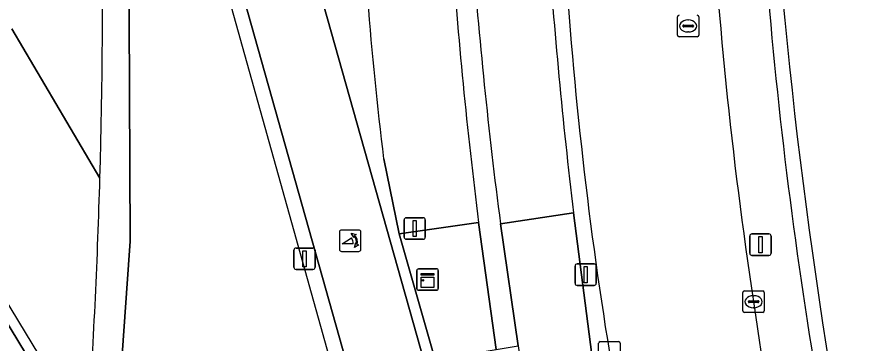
# Model space of a CAD drawing. Extents: x 155018 to 156648, y 383979 to 385733.
# Drawn here: x 156019.7 to 156058.91, y 384643.14 to 384658.35 of the extents above; entities that cross this region are included whole.
import ezdxf

# ---------------------------------------------------------------- set-up
doc = ezdxf.new("R2010")
doc.units = 0
for name, color, linetype in [('IMGEO_Berm_groen', 7, 'Continuous'), ('IMGEO_Fietspad_gesloten', 7, 'Continuous'), ('IMGEO_Fietspad_open', 7, 'Continuous'), ('IMGEO_Groenvoorziening', 7, 'Continuous'), ('IMGEO_Hek', 7, 'Continuous'), ('IMGEO_Kast', 7, 'Continuous'), ('IMGEO_Kolk', 7, 'Continuous'), ('IMGEO_Lichtmast', 7, 'Continuous'), ('IMGEO_OVBaan_gesloten', 7, 'Continuous'), ('IMGEO_Poller', 7, 'Continuous'), ('IMGEO_Rijbaan_lokaal_gesloten', 7, 'Continuous'), ('IMGEO_Rijbaan_regionaal_gesloten', 7, 'Continuous'), ('IMGEO_Rioolput', 7, 'Continuous'), ('IMGEO_Tunneldeel', 7, 'Continuous'), ('IMGEO_Verkeersregelinstallatiepaal', 7, 'Continuous'), ('IMGEO_Voetpad_gesloten', 7, 'Continuous'), ('IMGEO_Voetpad_open', 7, 'Continuous')]:
    doc.layers.add(name, color=color, linetype=linetype)

msp = doc.modelspace()

# ---------------------------------------------------------------- linework, layer by layer
at = {"layer": 'IMGEO_Berm_groen'}
for points in [[(156020.49, 384701.91), (156020.708, 384699.461), (156021.256, 384699.576), (156027.462, 384681.029), (156031.378, 384668.186), (156038.681, 384642.283), (156039.185, 384642.367), (156037.514, 384648.23), (156036.793, 384651.732)], [(156023.715, 384625.86), (156024.228, 384630.503), (156028.105, 384635.192), (156024.151, 384636.208), (156024.981, 384647.894), (156024.915, 384661.866)], [(156045.632, 384649.221), (156046.489, 384642.592)]]:
    msp.add_lwpolyline(points, dxfattribs=at)
for centre, radius, start, end in [((155720.147, 384659.476), 303.544, 358.36795, 3.29936), ((156304.656, 384682.131), 250.316, 183.7343, 191.74913), ((156267.692, 384677.217), 213.726, 183.12518, 188.55291), ((156323.544, 384681.758), 279.81, 184.063, 186.67769), ((156234.51, 384673.082), 189.646, 183.36184, 189.21663), ((156177.673, 384669.575), 142.006, 184.21679, 187.21819), ((155719.252, 384659.51), 304.44, 356.26755, 358.36634), ((156271.445, 384676.7), 217.363, 188.27097, 193.63269)]:
    msp.add_arc(centre, radius, start, end, dxfattribs=at)
at = {"layer": 'IMGEO_Fietspad_gesloten'}
for points in [[(156028.403, 384628.964), (156028.327, 384629.09), (156028.131, 384629.418), (156027.423, 384630.599), (156022.919, 384638.033), (156019.083, 384644.365), (156018.59, 384645.179), (156016.551, 384648.545), (156015.103, 384650.934), (156014.397, 384652.099), (156014.132, 384652.538)], [(156042.236, 384648.703), (156045.632, 384649.221)]]:
    msp.add_lwpolyline(points, dxfattribs=at)
for centre, radius, start, end in [((156323.544, 384681.758), 279.81, 184.063, 186.67769), ((156278.162, 384679.431), 237.919, 184.27741, 187.42073)]:
    msp.add_arc(centre, radius, start, end, dxfattribs=at)
at = {"layer": 'IMGEO_Fietspad_open'}
msp.add_lwpolyline([(156046.489, 384642.592), (156045.632, 384649.221), (156042.236, 384648.703), (156043.059, 384643.012), (156043.187, 384642.124)], dxfattribs=at)
at = {"layer": 'IMGEO_Groenvoorziening'}
for points in [[(156028.116, 384666.901), (156026.109, 384673.847), (156024.682, 384673.223), (156024.915, 384661.866), (156024.981, 384647.894), (156024.151, 384636.208), (156028.105, 384635.192), (156024.228, 384630.503), (156023.715, 384625.86)], [(156038.705, 384625.184), (156039.453, 384623.917), (156040.312, 384622.174), (156046.585, 384599.357), (156048.473, 384592.812), (156049.764, 384593.226), (156042.109, 384617.505), (156040.701, 384622.21), (156028.116, 384666.901)], [(156036.793, 384651.732), (156037.514, 384648.23), (156041.216, 384648.757)], [(156041.216, 384648.757), (156042.031, 384642.841), (156043.059, 384643.012), (156042.236, 384648.703)]]:
    msp.add_lwpolyline(points, dxfattribs=at)
msp.add_lwpolyline([(156041.216, 384648.757), (156037.514, 384648.23), (156039.185, 384642.367), (156042.031, 384642.841)], close=True, dxfattribs=at)
for centre, radius, start, end in [((156304.656, 384682.131), 250.316, 183.7343, 191.74913), ((156281.236, 384678.805), 241.894, 184.05491, 187.13568), ((156281.236, 384678.805), 241.894, 184.05491, 187.13568), ((156278.162, 384679.431), 237.919, 184.27741, 187.42073), ((156177.673, 384669.575), 142.006, 184.21679, 187.21819)]:
    msp.add_arc(centre, radius, start, end, dxfattribs=at)
at = {"layer": 'IMGEO_Hek'}
msp.add_lwpolyline([(156039.453, 384623.917), (156024, 384679.195)], dxfattribs=at)
at = {"layer": 'IMGEO_Kast'}
for p, q in [((156038.413, 384646.604), (156039.254, 384646.604)), ((156039.254, 384646.604), (156038.413, 384646.604)), ((156038.338, 384645.679), (156038.338, 384646.52)), ((156038.338, 384646.52), (156038.338, 384645.679)), ((156039.338, 384646.529), (156039.338, 384645.688)), ((156039.338, 384645.688), (156039.338, 384646.529)), ((156039.263, 384645.604), (156038.422, 384645.604)), ((156038.422, 384645.604), (156039.263, 384645.604))]:
    msp.add_line(p, q, dxfattribs=at)
for points in [[(156038.533, 384646.394), (156039.133, 384646.394), (156039.133, 384646.309), (156038.533, 384646.309), (156038.533, 384646.394)], [(156038.533, 384646.219), (156039.133, 384646.219), (156039.133, 384645.73), (156038.533, 384645.73), (156038.533, 384646.219)]]:
    msp.add_lwpolyline(points, dxfattribs=at)
msp.add_circle((156038.617, 384646.068), 0.0377, dxfattribs=at)
for centre, start, end in [((156038.416, 384646.526), 92.4484, 184.2845), ((156038.416, 384646.526), 92.4484, 184.2845), ((156039.26, 384646.526), 2.4484, 94.2845), ((156039.26, 384646.526), 2.4484, 94.2845), ((156038.416, 384645.682), 182.4484, 274.2845), ((156038.416, 384645.682), 182.4484, 274.2845), ((156039.26, 384645.682), 272.4484, 4.2845), ((156039.26, 384645.682), 272.4484, 4.2845)]:
    msp.add_arc(centre, 0.0779, start, end, dxfattribs=at)
at = {"layer": 'IMGEO_Kolk'}
for p, q in [((156053.531, 384644.646), (156053.531, 384645.498)), ((156053.606, 384645.572), (156054.458, 384645.572)), ((156054.532, 384645.498), (156054.532, 384644.646)), ((156053.79, 384645.066), (156053.79, 384645.078)), ((156054.228, 384645.029), (156053.83, 384645.029)), ((156053.833, 384645.115), (156054.231, 384645.115)), ((156054.019, 384645.352), (156054.044, 384645.352)), ((156054.274, 384645.078), (156054.274, 384645.066)), ((156054.458, 384644.572), (156053.606, 384644.572)), ((156054.042, 384644.792), (156054.017, 384644.792)), ((156046.812, 384642.287), (156046.812, 384643.139)), ((156046.887, 384643.213), (156047.739, 384643.213)), ((156047.813, 384643.139), (156047.813, 384642.287))]:
    msp.add_line(p, q, dxfattribs=at)
for points in [[(156053.531, 384644.646), (156053.531, 384645.498)], [(156053.606, 384645.572), (156054.458, 384645.572)], [(156054.532, 384645.498), (156054.532, 384644.646)], [(156054.458, 384644.572), (156053.606, 384644.572)], [(156046.812, 384642.287), (156046.812, 384643.139)], [(156046.887, 384643.213), (156047.739, 384643.213)], [(156047.813, 384643.139), (156047.813, 384642.287)]]:
    msp.add_lwpolyline(points, dxfattribs=at)
for centre, radius, start, end in [((156053.608, 384645.496), 0.0765, 91.552, 178.448), ((156053.608, 384645.496), 0.0765, 91.552, 178.448), ((156054.456, 384645.496), 0.0765, 1.552, 88.448), ((156054.456, 384645.496), 0.0765, 1.552, 88.448), ((156053.83, 384645.075), 0.0403, 85.8775, 175.7526), ((156053.827, 384645.065), 0.0366, 178.938, 274.7102), ((156054.231, 384645.072), 0.043, 264.8664, 352.4533), ((156054.235, 384645.077), 0.0386, 1.7309, 96.639), ((156053.608, 384644.648), 0.0765, 181.552, 268.448), ((156053.608, 384644.648), 0.0765, 181.552, 268.448), ((156054.456, 384644.648), 0.0765, 271.552, 358.448), ((156054.456, 384644.648), 0.0765, 271.552, 358.448), ((156046.889, 384643.137), 0.0765, 91.552, 178.448), ((156046.889, 384643.137), 0.0765, 91.552, 178.448), ((156047.737, 384643.137), 0.0765, 1.552, 88.448), ((156047.737, 384643.137), 0.0765, 1.552, 88.448)]:
    msp.add_arc(centre, radius, start, end, dxfattribs=at)
for centre, major_axis, ratio, start_param, end_param in [((156054.018, 384645.072), (-0.387, 0.002), 0.722429, 4.712389, 7.853982), ((156054.043, 384645.072), (-0.39, 0.002), 0.717154, 1.570796, 4.712389)]:
    msp.add_ellipse(centre, major_axis=major_axis, ratio=ratio, start_param=start_param, end_param=end_param, dxfattribs=at)
at = {"layer": 'IMGEO_Lichtmast'}
for p, q in [((156053.856, 384647.33), (156053.856, 384648.13)), ((156053.856, 384648.13), (156053.856, 384647.33)), ((156053.956, 384648.23), (156054.746, 384648.23)), ((156054.746, 384648.23), (156053.956, 384648.23)), ((156054.846, 384648.13), (156054.846, 384647.33)), ((156054.846, 384647.33), (156054.846, 384648.13)), ((156054.746, 384647.23), (156053.956, 384647.23)), ((156053.956, 384647.23), (156054.746, 384647.23)), ((156045.711, 384645.933), (156045.711, 384646.733)), ((156045.711, 384646.733), (156045.711, 384645.933)), ((156045.811, 384646.833), (156046.601, 384646.833)), ((156046.601, 384646.833), (156045.811, 384646.833)), ((156046.701, 384646.733), (156046.701, 384645.933)), ((156046.701, 384645.933), (156046.701, 384646.733)), ((156046.601, 384645.833), (156045.811, 384645.833)), ((156045.811, 384645.833), (156046.601, 384645.833))]:
    msp.add_line(p, q, dxfattribs=at)
for points in [[(156054.276, 384648.105), (156054.426, 384648.105), (156054.426, 384647.355), (156054.276, 384647.355), (156054.276, 384648.105)], [(156046.131, 384646.708), (156046.281, 384646.708), (156046.281, 384645.958), (156046.131, 384645.958), (156046.131, 384646.708)]]:
    msp.add_lwpolyline(points, dxfattribs=at)
for centre, start, end in [((156053.956, 384648.13), 90, 180), ((156053.956, 384648.13), 90, 180), ((156054.746, 384648.13), 0, 90), ((156054.746, 384648.13), 360, 90), ((156053.956, 384647.33), 180, 270), ((156053.956, 384647.33), 180, 270), ((156054.746, 384647.33), 270, 0), ((156054.746, 384647.33), 270, 0), ((156045.811, 384646.733), 90, 180), ((156045.811, 384646.733), 90, 180), ((156046.601, 384646.733), 0, 90), ((156046.601, 384646.733), 360, 90), ((156045.811, 384645.933), 180, 270), ((156045.811, 384645.933), 180, 270), ((156046.601, 384645.933), 270, 0), ((156046.601, 384645.933), 270, 0)]:
    msp.add_arc(centre, 0.1, start, end, dxfattribs=at)
at = {"layer": 'IMGEO_OVBaan_gesloten'}
for centre, radius, start, end in [((156257.554, 384676.057), 205.868, 182.9536, 188.65523), ((156234.51, 384673.082), 189.646, 183.36184, 189.21663), ((156250.135, 384672.281), 197.983, 187.89814, 193.81959)]:
    msp.add_arc(centre, radius, start, end, dxfattribs=at)
at = {"layer": 'IMGEO_Poller'}
for p, q in [((156034.735, 384648.317), (156034.735, 384647.51)), ((156034.735, 384648.317), (156034.735, 384647.51)), ((156035.637, 384648.412), (156034.829, 384648.412)), ((156035.637, 384648.412), (156034.829, 384648.412)), ((156035.731, 384647.51), (156035.731, 384648.317)), ((156035.731, 384647.51), (156035.731, 384648.317)), ((156034.829, 384647.415), (156035.637, 384647.415)), ((156034.829, 384647.415), (156035.637, 384647.415))]:
    msp.add_line(p, q, dxfattribs=at)
for points in [[(156035.414, 384648.141), (156035.402, 384648.068), (156035.277, 384648.273)], [(156035.277, 384648.273), (156035.508, 384648.207), (156035.437, 384648.175)], [(156035.37, 384647.768), (156034.857, 384647.768), (156035.287, 384648.043)], [(156035.43, 384647.596), (156035.496, 384647.827), (156035.526, 384647.759)], [(156035.562, 384647.732), (156035.634, 384647.721), (156035.43, 384647.596)]]:
    msp.add_lwpolyline(points, dxfattribs=at)
for centre, radius, start, end in [((156034.829, 384648.317), 0.0946, 90, 180), ((156034.829, 384648.317), 0.0946, 90, 180), ((156035.056, 384647.828), 0.476, 351.7527, 41.1691), ((156035.056, 384647.828), 0.516, 349.3569, 42.2912), ((156035.637, 384648.317), 0.0946, 0, 90), ((156035.637, 384648.317), 0.0946, 0, 90), ((156035.042, 384647.818), 0.332, 351.3247, 42.4854), ((156034.829, 384647.51), 0.0946, 180, 270), ((156034.829, 384647.51), 0.0946, 180, 270), ((156035.637, 384647.51), 0.0946, 270, 0), ((156035.637, 384647.51), 0.0946, 270, 0)]:
    msp.add_arc(centre, radius, start, end, dxfattribs=at)
at = {"layer": 'IMGEO_Rijbaan_lokaal_gesloten'}
for points in [[(156027.462, 384681.029), (156021.256, 384699.576), (156020.708, 384699.461), (156020.943, 384696.818), (156022.691, 384683.243), (156023.024, 384683.369), (156025.677, 384675.34), (156026.109, 384673.847), (156028.116, 384666.901), (156040.701, 384622.21), (156042.109, 384617.505), (156049.764, 384593.226), (156050.137, 384592.042), (156050.325, 384591.508)], [(156053.51, 384593.359), (156053.174, 384594.383), (156048.699, 384608.037), (156043.926, 384623.68), (156038.681, 384642.283), (156031.378, 384668.186), (156027.462, 384681.029)]]:
    msp.add_lwpolyline(points, dxfattribs=at)
at = {"layer": 'IMGEO_Rijbaan_regionaal_gesloten'}
for points in [[(156023.568, 384650.831), (156019.458, 384657.795)], [(156019.458, 384657.795), (156023.568, 384650.831)]]:
    msp.add_lwpolyline(points, dxfattribs=at)
for centre, radius, start, end in [((155720.147, 384659.476), 303.544, 358.36795, 3.29936), ((155719.252, 384659.51), 304.44, 356.26755, 358.36634)]:
    msp.add_arc(centre, radius, start, end, dxfattribs=at)
at = {"layer": 'IMGEO_Rioolput'}
for p, q in [((156050.482, 384657.499), (156050.482, 384658.351)), ((156051.483, 384658.351), (156051.483, 384657.499)), ((156050.741, 384657.919), (156050.741, 384657.931)), ((156050.784, 384657.968), (156051.182, 384657.968)), ((156050.97, 384658.205), (156050.995, 384658.205)), ((156051.225, 384657.931), (156051.225, 384657.919)), ((156051.179, 384657.882), (156050.781, 384657.882)), ((156050.993, 384657.645), (156050.968, 384657.645)), ((156051.409, 384657.425), (156050.557, 384657.425))]:
    msp.add_line(p, q, dxfattribs=at)
for points in [[(156050.482, 384657.499), (156050.482, 384658.351)], [(156051.483, 384658.351), (156051.483, 384657.499)], [(156051.409, 384657.425), (156050.557, 384657.425)]]:
    msp.add_lwpolyline(points, dxfattribs=at)
for centre, radius, start, end in [((156050.559, 384658.349), 0.0765, 91.552, 178.448), ((156050.559, 384658.349), 0.0765, 91.552, 178.448), ((156051.407, 384658.349), 0.0765, 1.552, 88.448), ((156051.407, 384658.349), 0.0765, 1.552, 88.448), ((156050.781, 384657.928), 0.0403, 85.8775, 175.7526), ((156050.778, 384657.918), 0.0366, 178.938, 274.7102), ((156051.182, 384657.925), 0.043, 264.8664, 352.4533), ((156051.186, 384657.93), 0.0386, 1.7309, 96.639), ((156050.559, 384657.501), 0.0765, 181.552, 268.448), ((156050.559, 384657.501), 0.0765, 181.552, 268.448), ((156051.407, 384657.501), 0.0765, 271.552, 358.448), ((156051.407, 384657.501), 0.0765, 271.552, 358.448)]:
    msp.add_arc(centre, radius, start, end, dxfattribs=at)
for centre, major_axis, ratio, start_param, end_param in [((156050.969, 384657.925), (-0.387, 0.002), 0.722429, 4.712389, 7.853982), ((156050.994, 384657.925), (-0.39, 0.002), 0.717154, 1.570796, 4.712389)]:
    msp.add_ellipse(centre, major_axis=major_axis, ratio=ratio, start_param=start_param, end_param=end_param, dxfattribs=at)
at = {"layer": 'IMGEO_Tunneldeel'}
msp.add_lwpolyline([(156028.403, 384628.964), (156028.565, 384629.009), (156028.727, 384629.052), (156028.89, 384629.091), (156028.742, 384629.336), (156028.614, 384629.548), (156027.838, 384630.834), (156022.983, 384638.873), (156019.128, 384645.258), (156018.632, 384646.079), (156016.574, 384649.487), (156014.767, 384652.48), (156014.509, 384652.935), (156014.132, 384652.538)], dxfattribs=at)
at = {"layer": 'IMGEO_Verkeersregelinstallatiepaal'}
for p, q in [((156037.744, 384648.087), (156037.744, 384648.887)), ((156037.744, 384648.887), (156037.744, 384648.087)), ((156037.844, 384648.987), (156038.634, 384648.987)), ((156038.634, 384648.987), (156037.844, 384648.987)), ((156038.734, 384648.887), (156038.734, 384648.087)), ((156038.734, 384648.087), (156038.734, 384648.887)), ((156038.634, 384647.987), (156037.844, 384647.987)), ((156037.844, 384647.987), (156038.634, 384647.987)), ((156032.607, 384646.675), (156032.607, 384647.475)), ((156032.607, 384647.475), (156032.607, 384646.675)), ((156032.707, 384647.575), (156033.497, 384647.575)), ((156033.497, 384647.575), (156032.707, 384647.575)), ((156033.597, 384647.475), (156033.597, 384646.675)), ((156033.597, 384646.675), (156033.597, 384647.475)), ((156033.497, 384646.575), (156032.707, 384646.575)), ((156032.707, 384646.575), (156033.497, 384646.575))]:
    msp.add_line(p, q, dxfattribs=at)
for points in [[(156038.164, 384648.862), (156038.314, 384648.862), (156038.314, 384648.112), (156038.164, 384648.112), (156038.164, 384648.862)], [(156033.027, 384647.45), (156033.177, 384647.45), (156033.177, 384646.7), (156033.027, 384646.7), (156033.027, 384647.45)]]:
    msp.add_lwpolyline(points, dxfattribs=at)
for centre, start, end in [((156037.844, 384648.887), 90, 180), ((156037.844, 384648.887), 90, 180), ((156038.634, 384648.887), 0, 90), ((156038.634, 384648.887), 360, 90), ((156037.844, 384648.087), 180, 270), ((156037.844, 384648.087), 180, 270), ((156038.634, 384648.087), 270, 0), ((156038.634, 384648.087), 270, 0), ((156032.707, 384647.475), 90, 180), ((156032.707, 384647.475), 90, 180), ((156033.497, 384647.475), 0, 90), ((156033.497, 384647.475), 360, 90), ((156032.707, 384646.675), 180, 270), ((156032.707, 384646.675), 180, 270), ((156033.497, 384646.675), 270, 0), ((156033.497, 384646.675), 270, 0)]:
    msp.add_arc(centre, 0.1, start, end, dxfattribs=at)
at = {"layer": 'IMGEO_Voetpad_gesloten'}
for centre, radius, start, end in [((156257.554, 384676.057), 205.868, 182.9536, 188.65523), ((156267.692, 384677.217), 213.726, 183.12518, 188.55291), ((156271.445, 384676.7), 217.363, 188.27097, 193.63269), ((156250.135, 384672.281), 197.983, 187.89814, 193.81959)]:
    msp.add_arc(centre, radius, start, end, dxfattribs=at)
at = {"layer": 'IMGEO_Voetpad_open'}
msp.add_lwpolyline([(156014.509, 384652.935), (156014.132, 384652.538), (156014.397, 384652.099), (156015.103, 384650.934), (156016.551, 384648.545), (156018.59, 384645.179), (156019.083, 384644.365), (156022.919, 384638.033), (156027.423, 384630.599), (156028.131, 384629.418), (156028.327, 384629.09), (156028.403, 384628.964), (156028.565, 384629.009), (156028.727, 384629.052), (156028.89, 384629.091), (156028.742, 384629.336), (156028.614, 384629.548), (156027.838, 384630.834), (156022.983, 384638.873), (156019.128, 384645.258), (156018.632, 384646.079), (156016.574, 384649.487), (156015.521, 384651.231), (156014.767, 384652.48)], close=True, dxfattribs=at)

doc.saveas('drawing.dxf')
